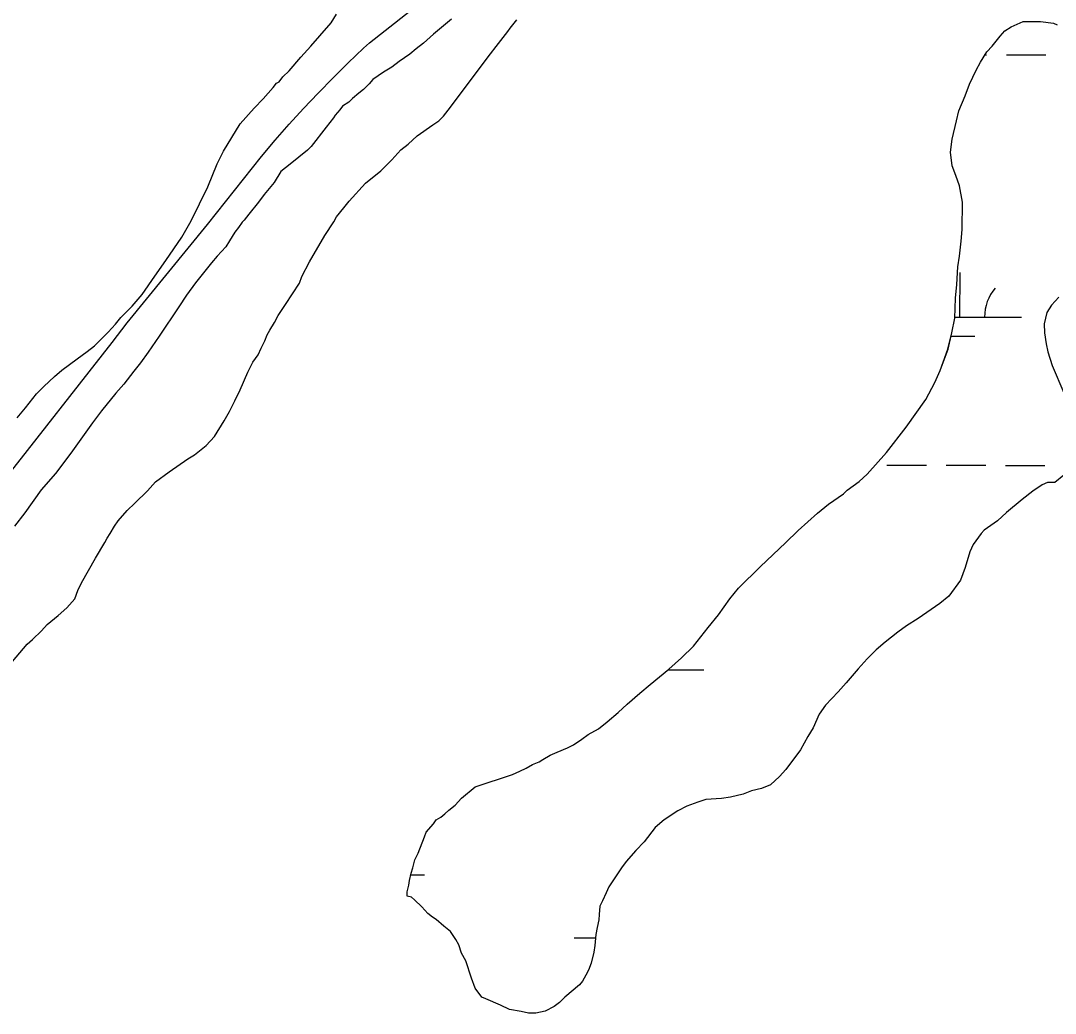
# Model space of a CAD drawing. Extents: x 3180038 to 3217926, y 922069 to 947485.
# Drawn here: x 3196378 to 3197216, y 927880 to 928684 of the extents above; entities that cross this region are included whole.
import ezdxf

# ---------------------------------------------------------------- set-up
doc = ezdxf.new("R2010")
doc.units = 0
for name, color, linetype in [('V-ROAD-CNTR', 7, 'Continuous'), ('V-SITE-VEGE', 7, 'Continuous'), ('V-WETL-SWMP', 7, 'Continuous')]:
    doc.layers.add(name, color=color, linetype=linetype)

msp = doc.modelspace()

# ---------------------------------------------------------------- linework, layer by layer
at = {"layer": 'V-ROAD-CNTR'}
msp.add_lwpolyline([(3196364.49, 928312.24), (3196451.91, 928423.58), (3196464.05, 928439.32), (3196464.05, 928439.32), (3196528.98, 928519.08), (3196572.7, 928574.28), (3196572.7, 928574.28), (3196583.87, 928587.4), (3196595.27, 928600.31), (3196606.89, 928613.03), (3196618.74, 928625.55), (3196630.79, 928637.85), (3196643.06, 928649.95), (3196655.54, 928661.82), (3196660.37, 928666.32), (3196718.61, 928712.36)], dxfattribs=at)
at = {"layer": 'V-SITE-VEGE'}
for p, q in [((3196629.36, 928682.56), (3196633.65, 928689.34)), ((3196619.95, 928671.98), (3196629.36, 928682.56)), ((3196726.73, 928685.44), (3196712.21, 928673.19)), ((3196774.18, 928678.07), (3196779.74, 928684.84)), ((3196612.68, 928663.52), (3196619.95, 928671.98)), ((3196712.21, 928673.19), (3196704.09, 928666.01)), ((3196763.04, 928663.25), (3196772.46, 928675.52)), ((3196772.46, 928675.52), (3196774.18, 928678.07)), ((3196604.55, 928654.64), (3196612.68, 928663.52)), ((3196704.09, 928666.01), (3196698.12, 928661.36)), ((3196758.33, 928657.32), (3196763.04, 928663.25)), ((3196595.14, 928643.63), (3196604.55, 928654.64)), ((3196692.99, 928657.14), (3196684.46, 928651.23)), ((3196698.12, 928661.36), (3196692.99, 928657.14)), ((3196724.08, 928611.59), (3196758.33, 928657.32)), ((3196678.48, 928646.59), (3196671.66, 928642.37)), ((3196684.46, 928651.23), (3196678.48, 928646.59)), ((3196587.02, 928634.75), (3196590.01, 928638.56)), ((3196590.01, 928638.56), (3196595.14, 928643.63)), ((3196671.66, 928642.37), (3196663.12, 928636.47)), ((3196574.19, 928620.79), (3196582.32, 928630.1)), ((3196582.32, 928630.1), (3196584.89, 928633.48)), ((3196584.89, 928633.48), (3196587.02, 928634.75)), ((3196660.13, 928633.08), (3196655.43, 928628.43)), ((3196663.12, 928636.47), (3196660.13, 928633.08)), ((3196646.46, 928621.25), (3196643.47, 928618.29)), ((3196651.59, 928625.48), (3196646.46, 928621.25)), ((3196655.43, 928628.43), (3196651.59, 928625.48)), ((3196555.37, 928600.48), (3196566.92, 928613.17)), ((3196566.92, 928613.17), (3196574.19, 928620.79)), ((3196638.35, 928614.92), (3196636.21, 928611.95)), ((3196643.47, 928618.29), (3196638.35, 928614.92)), ((3196631.08, 928605.6), (3196625.08, 928597.98)), ((3196632.36, 928607.72), (3196631.08, 928605.6)), ((3196636.21, 928611.95), (3196632.36, 928607.72)), ((3196716.38, 928603.13), (3196720.23, 928606.93)), ((3196720.23, 928606.93), (3196724.08, 928611.59)), ((3196542.08, 928578.45), (3196555.37, 928600.48)), ((3196625.08, 928597.98), (3196613.09, 928582.32)), ((3196698.89, 928590.89), (3196711.69, 928599.75)), ((3196711.69, 928599.75), (3196716.38, 928603.13)), ((3196691.62, 928584.13), (3196698.89, 928590.89)), ((3196610.1, 928579.36), (3196596.01, 928567.95)), ((3196613.09, 928582.32), (3196610.1, 928579.36)), ((3196678.38, 928571.45), (3196685.65, 928579.48)), ((3196685.65, 928579.48), (3196691.62, 928584.13)), ((3196536.92, 928568.27), (3196542.08, 928578.45)), ((3196669.4, 928562.57), (3196678.38, 928571.45)), ((3196529.17, 928549.61), (3196536.92, 928568.27)), ((3196596.01, 928567.95), (3196588.33, 928562.04)), ((3196657.02, 928552.43), (3196669.4, 928562.57)), ((3196588.33, 928562.04), (3196583.18, 928553.14)), ((3196515.84, 928522.04), (3196529.17, 928549.61)), ((3196583.18, 928553.14), (3196575.05, 928543.41)), ((3196643.76, 928538.05), (3196657.02, 928552.43)), ((3196575.05, 928543.41), (3196570.34, 928537.06)), ((3196639.48, 928532.54), (3196643.76, 928538.05)), ((3196570.34, 928537.06), (3196562.64, 928527.32)), ((3196633.49, 928525.35), (3196639.48, 928532.54)), ((3196508.12, 928508.91), (3196515.84, 928522.04)), ((3196557.08, 928520.97), (3196554.08, 928516.74)), ((3196558.79, 928522.66), (3196557.08, 928520.97)), ((3196562.64, 928527.32), (3196558.79, 928522.66)), ((3196624.06, 928510.09), (3196631.35, 928521.11)), ((3196631.35, 928521.11), (3196633.49, 928525.35)), ((3196551.08, 928512.93), (3196546.79, 928505.72)), ((3196554.08, 928516.74), (3196551.08, 928512.93)), ((3196495.27, 928489.84), (3196508.12, 928508.91)), ((3196546.79, 928505.72), (3196543.79, 928501.06)), ((3196611.62, 928488.9), (3196624.06, 928510.09)), ((3196543.79, 928501.06), (3196536.95, 928493.45)), ((3196486.27, 928477.14), (3196495.27, 928489.84)), ((3196532.24, 928487.95), (3196519.4, 928471.86)), ((3196536.95, 928493.45), (3196532.24, 928487.95)), ((3196605.6, 928477.03), (3196611.62, 928488.9)), ((3196475.99, 928462.31), (3196486.27, 928477.14)), ((3196519.4, 928471.86), (3196512.12, 928461.7)), ((3196592.3, 928454.15), (3196603.45, 928471.52)), ((3196603.45, 928471.52), (3196605.6, 928477.03)), ((3196467.86, 928453), (3196475.99, 928462.31)), ((3196512.12, 928461.7), (3196505.69, 928452.38)), ((3196586.3, 928445.25), (3196592.3, 928454.15)), ((3196458.88, 928443.7), (3196467.86, 928453)), ((3196505.69, 928452.38), (3196489.84, 928428.66)), ((3196583.3, 928439.74), (3196586.3, 928445.25)), ((3196448.62, 928431.85), (3196454.6, 928438.2)), ((3196454.6, 928438.2), (3196458.88, 928443.7)), ((3196579.44, 928433.38), (3196583.3, 928439.74)), ((3196437.5, 928420.86), (3196448.62, 928431.85)), ((3196489.84, 928428.66), (3196480.84, 928415.52)), ((3196575.56, 928424.9), (3196577.29, 928429.57)), ((3196577.29, 928429.57), (3196579.44, 928433.38)), ((3196431.53, 928416.21), (3196437.5, 928420.86)), ((3196572.56, 928418.97), (3196575.56, 928424.9)), ((3196423.42, 928410.3), (3196431.53, 928416.21)), ((3196480.84, 928415.52), (3196474.84, 928407.05)), ((3196565.69, 928407.52), (3196569.98, 928413.45)), ((3196569.98, 928413.45), (3196572.56, 928418.97)), ((3196411.04, 928401.02), (3196423.42, 928410.3)), ((3196474.84, 928407.05), (3196469.28, 928400.28)), ((3196561.83, 928399.47), (3196565.69, 928407.52)), ((3196396.52, 928387.91), (3196405.06, 928395.95)), ((3196405.06, 928395.95), (3196411.04, 928401.02)), ((3196469.28, 928400.28), (3196461.15, 928389.7)), ((3196555.37, 928385.05), (3196561.83, 928399.47)), ((3196390.53, 928382), (3196396.52, 928387.91)), ((3196459.01, 928387.16), (3196454.73, 928382.5)), ((3196461.15, 928389.7), (3196459.01, 928387.16)), ((3196381.54, 928370.57), (3196390.53, 928382)), ((3196454.73, 928382.5), (3196443.18, 928368.11)), ((3196551.07, 928376.14), (3196555.37, 928385.05)), ((3196374.7, 928362.52), (3196381.54, 928370.57)), ((3196546.78, 928367.66), (3196551.07, 928376.14)), ((3196443.18, 928368.11), (3196435.9, 928358.37)), ((3196542.48, 928360.03), (3196546.78, 928367.66)), ((3196435.9, 928358.37), (3196418.33, 928333.81)), ((3196534.76, 928347.32), (3196542.48, 928360.03)), ((3196527.92, 928340.13), (3196534.76, 928347.32)), ((3196518.53, 928332.53), (3196527.92, 928340.13)), ((3196418.33, 928333.81), (3196405.92, 928317.3)), ((3196498.05, 928318.61), (3196512.98, 928329.16)), ((3196512.98, 928329.16), (3196518.53, 928332.53)), ((3196405.92, 928317.3), (3196394.37, 928304.18)), ((3196486.95, 928310.59), (3196498.05, 928318.61)), ((3196394.37, 928304.18), (3196381.09, 928285.54)), ((3196470.28, 928293.25), (3196480.54, 928303.4)), ((3196480.54, 928303.4), (3196486.95, 928310.59)), ((3196456.6, 928278.87), (3196463.87, 928287.33)), ((3196463.87, 928287.33), (3196470.28, 928293.25)), ((3196381.09, 928285.54), (3196372.53, 928274.54)), ((3196453.6, 928274.63), (3196456.6, 928278.87)), ((3196450.17, 928268.7), (3196453.6, 928274.63)), ((3196438.16, 928248.78), (3196445.88, 928261.49)), ((3196445.88, 928261.49), (3196447.6, 928264.89)), ((3196447.6, 928264.89), (3196450.17, 928268.7)), ((3196427, 928228.86), (3196438.16, 928248.78)), ((3196423.99, 928222.5), (3196427, 928228.86)), ((3196421.4, 928215.71), (3196423.99, 928222.5)), ((3196414.98, 928208.52), (3196421.4, 928215.71)), ((3196399.19, 928195), (3196408.15, 928202.18)), ((3196408.15, 928202.18), (3196414.98, 928208.52)), ((3196394.48, 928189.92), (3196399.19, 928195)), ((3196387.21, 928182.73), (3196394.48, 928189.92)), ((3196370.96, 928164.97), (3196382.94, 928178.93)), ((3196382.94, 928178.93), (3196387.21, 928182.73))]:
    msp.add_line(p, q, dxfattribs=at)
for points in [[(3196745.81, 928063.48), (3196776.05, 928073.53), (3196782.01, 928076.05), (3196787.13, 928078.57), (3196792.25, 928081.52), (3196797.78, 928083.61), (3196800.77, 928085.72), (3196806.74, 928089.09), (3196812.28, 928091.61), (3196820.8, 928094.97), (3196825.49, 928097.49), (3196832.32, 928102.13), (3196837.44, 928105.93), (3196845.97, 928110.56), (3196852.8, 928116.05), (3196861.77, 928123.66), (3196869.03, 928130.42), (3196879.28, 928139.29), (3196887.82, 928146.48), (3196902.77, 928158.72), (3196913.02, 928168.02), (3196922.85, 928177.32), (3196934.83, 928192.56), (3196942.96, 928202.72), (3196952.39, 928215.85), (3196959.23, 928224.32), (3196977.18, 928242.08), (3196997.27, 928261.1), (3197007.53, 928271.25), (3197023.33, 928285.19), (3197032.29, 928292.37), (3197044.24, 928300.81), (3197047.23, 928303.77), (3197057.05, 928310.95), (3197063.46, 928316.87), (3197079.28, 928334.21), (3197095.12, 928354.96), (3197110.97, 928377.4), (3197118.27, 928390.97), (3197122.58, 928400.72), (3197129.05, 928418.12), (3197132.09, 928431.28), (3197134.71, 928443.17), (3197135.22, 928459.32), (3197136.13, 928470.37), (3197137.05, 928484.82), (3197138.37, 928493.32), (3197139.72, 928505.64), (3197140.61, 928514.99), (3197140.73, 928537.09), (3197138.25, 928550.29), (3197135.32, 928558.8), (3197132.39, 928566.47), (3197131.17, 928577.53), (3197132.5, 928588.15), (3197135.98, 928603.01), (3197137.73, 928611.08), (3197142.89, 928623.38), (3197146.34, 928632.72), (3197151.93, 928644.17), (3197155.37, 928650.52), (3197160.52, 928659), (3197164.79, 928663.65), (3197171.21, 928671.7), (3197175.06, 928675.93), (3197180.18, 928679.3), (3197189.98, 928683.5), (3197204.01, 928683.42), (3197214.63, 928682.09), (3197217.6, 928680.8)], [(3197218.97, 928460.15), (3197212.98, 928453.81), (3197209.13, 928447.88), (3197206.95, 928438.54), (3197207.34, 928431.31), (3197208.57, 928422.37), (3197209.81, 928415.99), (3197213.57, 928404.92), (3197222.81, 928382.76)], [(3197222.88, 928316.01), (3197215.62, 928310.1), (3197209.67, 928310.13), (3197205.41, 928308.03), (3197197.73, 928302.97), (3197189.19, 928296.21)], [(3197189.19, 928296.21), (3197176.38, 928285.65), (3197169.11, 928278.89), (3197158.44, 928271.29), (3197155.88, 928268.76), (3197149.46, 928259.86), (3197146.87, 928253.92), (3197142.98, 928241.19), (3197139.1, 928231.01), (3197129.68, 928217.88), (3197122.42, 928211.97), (3197104.92, 928199.73), (3197095.54, 928193.83), (3197088.28, 928188.77), (3197078.04, 928180.75), (3197070.78, 928174.41), (3197063.51, 928167.22), (3197056.24, 928159.18), (3197046.4, 928147.75), (3197039.99, 928140.56), (3197029.72, 928129.56), (3197024.59, 928122.36), (3197019.85, 928111.34), (3197015.56, 928104.13), (3197009.55, 928093.54), (3196997.56, 928077.44), (3196992.43, 928071.95), (3196985.17, 928065.18), (3196977.92, 928062.24), (3196969.84, 928060.16), (3196963.02, 928057.65), (3196952.8, 928055.15), (3196945.57, 928053.92), (3196932.81, 928053.13), (3196926.42, 928051.04), (3196917.48, 928047.69), (3196910.23, 928043.9), (3196899.14, 928036.73), (3196891.88, 928030.4), (3196882.89, 928018.96), (3196876.05, 928011.77), (3196868.35, 928002.89), (3196864.5, 927997.81), (3196854.21, 927982.56), (3196852.06, 927977.46), (3196849.05, 927971.11), (3196846.9, 927966.87), (3196846.44, 927960.06), (3196845.99, 927955.82), (3196844.68, 927949.45), (3196843.8, 927943.92), (3196842.91, 927935), (3196842.02, 927929.48), (3196839.85, 927920.56), (3196837.7, 927915.05), (3196835.55, 927910.81), (3196832.97, 927906.15), (3196830.41, 927903.18), (3196818.45, 927893.04), (3196814.17, 927888.82), (3196809.9, 927885.44), (3196802.66, 927881.65), (3196795, 927879.99), (3196789.04, 927880.02), (3196783.1, 927881.33), (3196773.76, 927883.08), (3196766.55, 927886.52), (3196754.67, 927891.69), (3196751.28, 927892.98), (3196745.79, 927900.23), (3196742.86, 927908.33), (3196738.26, 927922.38), (3196734.89, 927928.78), (3196732.8, 927935.59), (3196730.27, 927939.86), (3196726.06, 927946.26), (3196720.55, 927950.53), (3196714.2, 927956.1), (3196711.24, 927957.81), (3196707.43, 927960.81), (3196702.78, 927966.36), (3196696.86, 927971.92), (3196694.32, 927974.06), (3196690.92, 927974.93), (3196690.94, 927978.33), (3196692.24, 927983.85), (3196692.69, 927987.67), (3196694, 927993.62), (3196695.3, 927997.86), (3196697.03, 928004.23), (3196699.61, 928009.74), (3196704.78, 928022.89), (3196706.08, 928026.71), (3196712.07, 928033.48), (3196714.21, 928036.87), (3196718.05, 928038.98), (3196721.46, 928041.51), (3196724.45, 928044.47), (3196729.58, 928048.69), (3196734.71, 928054.19), (3196745.81, 928063.48)]]:
    msp.add_lwpolyline(points, dxfattribs=at)
at = {"layer": 'V-WETL-SWMP'}
for p, q in [((3197159.07, 928656.61), (3197160.34, 928656.61)), ((3197176.34, 928656.58), (3197208.34, 928656.5)), ((3197138.7, 928444.06), (3197138.78, 928480.06)), ((3197134.73, 928444.06), (3197188.7, 928443.94)), ((3197131.48, 928428.64), (3197150.67, 928428.6)), ((3197079.59, 928324.12), (3197111.59, 928324.05)), ((3197127.59, 928324.01), (3197159.59, 928323.94)), ((3197175.59, 928323.9), (3197207.59, 928323.83)), ((3196902.3, 928158.34), (3196931.21, 928158.28)), ((3196693.71, 927992.31), (3196704.93, 927992.29)), ((3196826.13, 927941.27), (3196843.53, 927941.23))]:
    msp.add_line(p, q, dxfattribs=at)
for points in [[(3196694.32, 927974.06), (3196690.92, 927974.93), (3196690.94, 927978.33), (3196692.24, 927983.85), (3196692.69, 927987.67), (3196694, 927993.61), (3196695.3, 927997.86), (3196697.03, 928004.23), (3196699.61, 928009.74), (3196704.78, 928022.89), (3196706.08, 928026.71), (3196712.07, 928033.48), (3196714.21, 928036.87), (3196718.05, 928038.97), (3196721.46, 928041.51), (3196724.45, 928044.47), (3196729.58, 928048.69), (3196734.71, 928054.19), (3196745.81, 928063.48), (3196776.05, 928073.53), (3196782.01, 928076.04), (3196787.13, 928078.57), (3196792.25, 928081.52), (3196797.78, 928083.61), (3196800.77, 928085.72), (3196806.74, 928089.09), (3196812.28, 928091.61), (3196820.8, 928094.97), (3196825.49, 928097.49), (3196832.32, 928102.13), (3196837.44, 928105.93), (3196845.97, 928110.56), (3196852.8, 928116.05), (3196861.77, 928123.66), (3196869.03, 928130.42), (3196879.28, 928139.29), (3196887.82, 928146.48), (3196902.77, 928158.72), (3196913.02, 928168.02), (3196922.85, 928177.32), (3196934.83, 928192.56), (3196942.96, 928202.72), (3196952.39, 928215.85), (3196959.23, 928224.32), (3196977.18, 928242.08), (3196997.27, 928261.1), (3197007.52, 928271.25), (3197023.33, 928285.19), (3197032.29, 928292.37), (3197044.24, 928300.81), (3197047.23, 928303.77), (3197057.05, 928310.95), (3197063.46, 928316.86), (3197079.28, 928334.21), (3197095.12, 928354.96), (3197110.97, 928377.4), (3197118.27, 928390.97), (3197122.58, 928400.72), (3197129.04, 928418.12), (3197132.09, 928431.28), (3197134.71, 928443.17), (3197135.22, 928459.32), (3197136.13, 928470.37), (3197137.05, 928484.82), (3197138.37, 928493.32), (3197139.72, 928505.64), (3197140.62, 928514.99), (3197140.73, 928537.09), (3197138.25, 928550.29), (3197135.32, 928558.8), (3197132.39, 928566.47), (3197131.17, 928577.53), (3197132.5, 928588.15), (3197135.98, 928603.01), (3197137.73, 928611.08), (3197142.89, 928623.38), (3197146.35, 928632.72), (3197151.93, 928644.17), (3197155.37, 928650.52), (3197160.52, 928659), (3197164.79, 928663.65), (3197171.21, 928671.7), (3197175.06, 928675.93), (3197180.18, 928679.3), (3197189.98, 928683.5), (3197204.01, 928683.42), (3197214.63, 928682.09), (3197217.6, 928680.8)], [(3197218.97, 928460.15), (3197212.99, 928453.81), (3197209.13, 928447.88), (3197206.95, 928438.53), (3197207.34, 928431.31), (3197208.57, 928422.37), (3197209.81, 928415.99), (3197213.57, 928404.91), (3197222.81, 928382.76)], [(3197222.88, 928316.01), (3197215.62, 928310.1), (3197209.67, 928310.13), (3197205.41, 928308.03), (3197197.73, 928302.97), (3197189.19, 928296.21), (3197176.38, 928285.65), (3197169.11, 928278.89), (3197158.44, 928271.29), (3197155.88, 928268.76), (3197149.46, 928259.86), (3197146.87, 928253.92), (3197142.98, 928241.19), (3197139.1, 928231.01), (3197129.68, 928217.88), (3197122.42, 928211.97), (3197104.92, 928199.73), (3197095.54, 928193.83), (3197088.28, 928188.77), (3197078.04, 928180.75), (3197070.78, 928174.41), (3197063.51, 928167.22), (3197056.24, 928159.18), (3197046.4, 928147.75), (3197039.99, 928140.56), (3197029.72, 928129.56), (3197024.58, 928122.36), (3197019.85, 928111.34), (3197015.56, 928104.13), (3197009.55, 928093.53), (3196997.56, 928077.44), (3196992.43, 928071.94), (3196985.17, 928065.18), (3196977.92, 928062.24), (3196969.84, 928060.16), (3196963.02, 928057.65), (3196952.8, 928055.15), (3196945.57, 928053.91), (3196932.81, 928053.13), (3196926.42, 928051.04), (3196917.48, 928047.69), (3196910.23, 928043.9), (3196899.14, 928036.73), (3196891.88, 928030.39), (3196882.89, 928018.96), (3196876.05, 928011.77), (3196868.35, 928002.89), (3196864.5, 927997.81), (3196854.21, 927982.56), (3196852.06, 927977.47), (3196849.05, 927971.11), (3196846.9, 927966.87), (3196846.44, 927960.07), (3196845.99, 927955.82), (3196844.68, 927949.45), (3196843.8, 927943.92), (3196842.9, 927935), (3196842.02, 927929.48), (3196839.85, 927920.56), (3196837.7, 927915.05), (3196835.55, 927910.81)], [(3196835.55, 927910.81), (3196832.97, 927906.15), (3196830.41, 927903.18), (3196818.45, 927893.04), (3196814.17, 927888.82), (3196809.9, 927885.44), (3196802.66, 927881.65), (3196795, 927879.99), (3196789.04, 927880.02), (3196783.1, 927881.33), (3196773.76, 927883.08), (3196766.55, 927886.52), (3196754.67, 927891.69), (3196751.28, 927892.98), (3196745.79, 927900.24), (3196742.86, 927908.33), (3196738.26, 927922.38), (3196734.89, 927928.78), (3196732.8, 927935.59), (3196730.27, 927939.85), (3196726.05, 927946.25), (3196720.55, 927950.53), (3196714.2, 927956.1), (3196711.24, 927957.81), (3196707.43, 927960.81), (3196702.78, 927966.36), (3196696.86, 927971.92), (3196694.32, 927974.06)]]:
    msp.add_lwpolyline(points, dxfattribs=at)
msp.add_arc((3197193.95, 928444.41), 35.25, 139.09901, 180.64267, dxfattribs=at)

doc.saveas('drawing.dxf')
